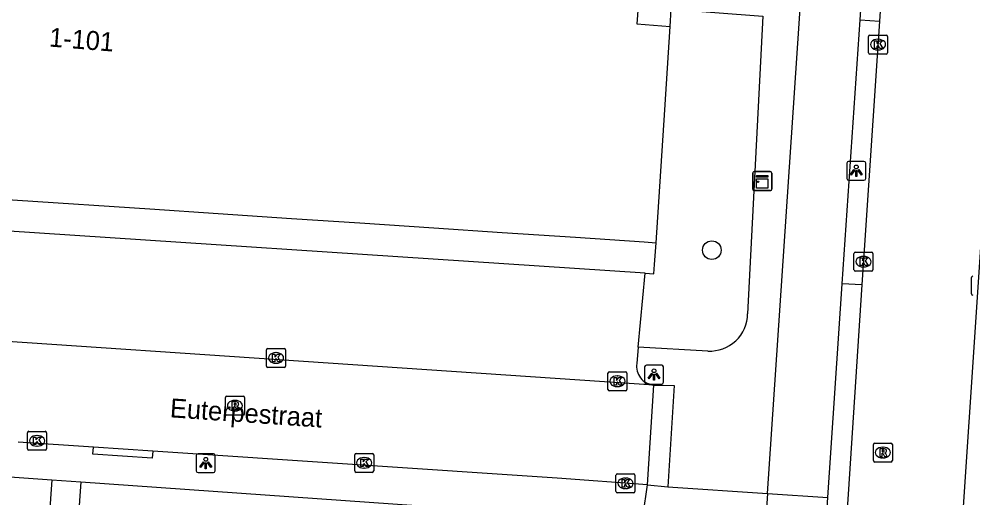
# Model space of a CAD drawing. Extents: x 161848 to 162726, y 385382 to 386521.
# Drawn here: x 162006.4 to 162056.7, y 386229.5 to 386254.8 of the extents above; entities that cross this region are included whole.
import ezdxf

# ---------------------------------------------------------------- set-up
doc = ezdxf.new("R2010")
doc.units = 0
for name, color, linetype in [('IMGEO_Boom', 7, 'Continuous'), ('IMGEO_Fietspad_gesloten', 7, 'Continuous'), ('IMGEO_Kast', 7, 'Continuous'), ('IMGEO_Kolk', 7, 'Continuous'), ('IMGEO_Lichtpunt', 7, 'Continuous'), ('IMGEO_Openbare_ruimte_label', 7, 'Continuous'), ('IMGEO_Pand', 7, 'Continuous'), ('IMGEO_Pand_nummerreeks', 7, 'Continuous'), ('IMGEO_Parkeervlak_open', 7, 'Continuous'), ('IMGEO_Rijbaan_lokaal_open', 7, 'Continuous'), ('IMGEO_Rioolput', 7, 'Continuous'), ('IMGEO_Voetpad_open', 7, 'Continuous')]:
    doc.layers.add(name, color=color, linetype=linetype)

msp = doc.modelspace()

# ---------------------------------------------------------------- linework, layer by layer
at = {"layer": 'IMGEO_Boom'}
msp.add_circle((162042.92, 386242.608), 0.489, dxfattribs=at)
at = {"layer": 'IMGEO_Fietspad_gesloten'}
for points in [[(162045.852, 386229.774), (162054.002, 386350.846)], [(162050.732, 386254.748), (162051.885, 386271.703)], [(162049.789, 386240.833), (162050.732, 386254.748)], [(162049.041, 386229.563), (162049.789, 386240.833)], [(162045.852, 386229.774), (162045.484, 386224.31), (162045.283, 386224.324)], [(162045.852, 386229.774), (162049.041, 386229.563)], [(162048.664, 386223.883), (162049.041, 386229.563)]]:
    msp.add_lwpolyline(points, dxfattribs=at)
at = {"layer": 'IMGEO_Kast'}
for p, q in [((162045.156, 386246.749), (162045.997, 386246.749)), ((162045.997, 386246.749), (162045.156, 386246.749)), ((162045.081, 386245.824), (162045.081, 386246.665)), ((162045.081, 386246.665), (162045.081, 386245.824)), ((162046.081, 386246.674), (162046.081, 386245.833)), ((162046.081, 386245.833), (162046.081, 386246.674)), ((162046.006, 386245.749), (162045.165, 386245.749)), ((162045.165, 386245.749), (162046.006, 386245.749))]:
    msp.add_line(p, q, dxfattribs=at)
for points in [[(162045.276, 386246.539), (162045.876, 386246.539), (162045.876, 386246.454), (162045.276, 386246.454), (162045.276, 386246.539)], [(162045.276, 386246.364), (162045.876, 386246.364), (162045.876, 386245.875), (162045.276, 386245.875), (162045.276, 386246.364)]]:
    msp.add_lwpolyline(points, dxfattribs=at)
msp.add_circle((162045.36, 386246.213), 0.0377, dxfattribs=at)
for centre, start, end in [((162045.159, 386246.671), 92.4484, 184.2845), ((162045.159, 386246.671), 92.4484, 184.2845), ((162046.003, 386246.671), 2.4484, 94.2845), ((162046.003, 386246.671), 2.4484, 94.2845), ((162045.159, 386245.827), 182.4484, 274.2845), ((162045.159, 386245.827), 182.4484, 274.2845), ((162046.003, 386245.827), 272.4484, 4.2845), ((162046.003, 386245.827), 272.4484, 4.2845)]:
    msp.add_arc(centre, 0.0779, start, end, dxfattribs=at)
at = {"layer": 'IMGEO_Kolk'}
for p, q in [((162051.182, 386253.022), (162051.182, 386253.874)), ((162051.257, 386253.948), (162052.109, 386253.948)), ((162052.183, 386253.874), (162052.183, 386253.022)), ((162051.67, 386253.728), (162051.695, 386253.728)), ((162052.109, 386252.948), (162051.257, 386252.948)), ((162051.693, 386253.168), (162051.668, 386253.168)), ((162050.415, 386241.574), (162050.415, 386242.426)), ((162050.49, 386242.5), (162051.342, 386242.5)), ((162050.903, 386242.28), (162050.928, 386242.28)), ((162051.416, 386242.426), (162051.416, 386241.574)), ((162050.926, 386241.72), (162050.901, 386241.72)), ((162051.342, 386241.5), (162050.49, 386241.5)), ((162056.61, 386240.305), (162056.61, 386241.157)), ((162019.444, 386236.497), (162019.444, 386237.349)), ((162019.519, 386237.423), (162020.371, 386237.423)), ((162019.932, 386237.203), (162019.957, 386237.203)), ((162020.445, 386237.349), (162020.445, 386236.497)), ((162020.371, 386236.423), (162019.519, 386236.423)), ((162019.955, 386236.643), (162019.93, 386236.643)), ((162037.519, 386236.193), (162038.371, 386236.193)), ((162037.444, 386235.267), (162037.444, 386236.119)), ((162037.932, 386235.973), (162037.957, 386235.973)), ((162038.445, 386236.119), (162038.445, 386235.267)), ((162038.371, 386235.193), (162037.519, 386235.193)), ((162037.955, 386235.413), (162037.93, 386235.413)), ((162006.846, 386232.127), (162006.846, 386232.979)), ((162006.921, 386233.053), (162007.773, 386233.053)), ((162007.334, 386232.833), (162007.359, 386232.833)), ((162007.847, 386232.979), (162007.847, 386232.127)), ((162007.357, 386232.273), (162007.332, 386232.273)), ((162007.773, 386232.053), (162006.921, 386232.053)), ((162024.092, 386230.964), (162024.092, 386231.816)), ((162024.167, 386231.89), (162025.019, 386231.89)), ((162024.58, 386231.67), (162024.605, 386231.67)), ((162025.093, 386231.816), (162025.093, 386230.964)), ((162025.019, 386230.89), (162024.167, 386230.89)), ((162024.603, 386231.11), (162024.578, 386231.11)), ((162037.868, 386229.884), (162037.868, 386230.736)), ((162037.943, 386230.81), (162038.795, 386230.81)), ((162038.869, 386230.736), (162038.869, 386229.884)), ((162038.356, 386230.59), (162038.381, 386230.59)), ((162038.795, 386229.81), (162037.943, 386229.81)), ((162038.379, 386230.03), (162038.354, 386230.03))]:
    msp.add_line(p, q, dxfattribs=at)
for points in [[(162051.182, 386253.022), (162051.182, 386253.874)], [(162051.257, 386253.948), (162052.109, 386253.948)], [(162052.183, 386253.874), (162052.183, 386253.022)], [(162051.503, 386253.648), (162051.626, 386253.648), (162051.626, 386253.497), (162051.756, 386253.648), (162051.92, 386253.648), (162051.774, 386253.497), (162051.927, 386253.248), (162051.775, 386253.248), (162051.69, 386253.412), (162051.626, 386253.345), (162051.626, 386253.248), (162051.503, 386253.248), (162051.503, 386253.648)], [(162052.109, 386252.948), (162051.257, 386252.948)], [(162050.415, 386241.574), (162050.415, 386242.426)], [(162050.49, 386242.5), (162051.342, 386242.5)], [(162051.416, 386242.426), (162051.416, 386241.574)], [(162050.736, 386242.2), (162050.859, 386242.2), (162050.859, 386242.049), (162050.989, 386242.2), (162051.153, 386242.2), (162051.007, 386242.049), (162051.16, 386241.8), (162051.008, 386241.8), (162050.923, 386241.964), (162050.859, 386241.897), (162050.859, 386241.8), (162050.736, 386241.8), (162050.736, 386242.2)], [(162051.342, 386241.5), (162050.49, 386241.5)], [(162056.61, 386240.305), (162056.61, 386241.157)], [(162019.444, 386236.497), (162019.444, 386237.349)], [(162019.519, 386237.423), (162020.371, 386237.423)], [(162020.445, 386237.349), (162020.445, 386236.497)], [(162019.765, 386237.123), (162019.888, 386237.123), (162019.888, 386236.972), (162020.018, 386237.123), (162020.182, 386237.123), (162020.036, 386236.972), (162020.189, 386236.723), (162020.037, 386236.723), (162019.952, 386236.887), (162019.888, 386236.82), (162019.888, 386236.723), (162019.765, 386236.723), (162019.765, 386237.123)], [(162020.371, 386236.423), (162019.519, 386236.423)], [(162037.519, 386236.193), (162038.371, 386236.193)], [(162037.444, 386235.267), (162037.444, 386236.119)], [(162037.765, 386235.893), (162037.888, 386235.893), (162037.888, 386235.742), (162038.018, 386235.893), (162038.182, 386235.893), (162038.036, 386235.742), (162038.189, 386235.493), (162038.037, 386235.493), (162037.952, 386235.657), (162037.888, 386235.59), (162037.888, 386235.493), (162037.765, 386235.493), (162037.765, 386235.893)], [(162038.445, 386236.119), (162038.445, 386235.267)], [(162038.371, 386235.193), (162037.519, 386235.193)], [(162006.846, 386232.127), (162006.846, 386232.979)], [(162006.921, 386233.053), (162007.773, 386233.053)], [(162007.167, 386232.753), (162007.29, 386232.753), (162007.29, 386232.602), (162007.42, 386232.753), (162007.584, 386232.753), (162007.438, 386232.602), (162007.591, 386232.353), (162007.439, 386232.353), (162007.354, 386232.517), (162007.29, 386232.45), (162007.29, 386232.353), (162007.167, 386232.353), (162007.167, 386232.753)], [(162007.847, 386232.979), (162007.847, 386232.127)], [(162007.773, 386232.053), (162006.921, 386232.053)], [(162024.092, 386230.964), (162024.092, 386231.816)], [(162024.167, 386231.89), (162025.019, 386231.89)], [(162025.093, 386231.816), (162025.093, 386230.964)], [(162024.413, 386231.59), (162024.536, 386231.59), (162024.536, 386231.439), (162024.666, 386231.59), (162024.83, 386231.59), (162024.684, 386231.439), (162024.837, 386231.19), (162024.685, 386231.19), (162024.6, 386231.354), (162024.536, 386231.287), (162024.536, 386231.19), (162024.413, 386231.19), (162024.413, 386231.59)], [(162025.019, 386230.89), (162024.167, 386230.89)], [(162037.868, 386229.884), (162037.868, 386230.736)], [(162037.943, 386230.81), (162038.795, 386230.81)], [(162038.869, 386230.736), (162038.869, 386229.884)], [(162038.189, 386230.51), (162038.312, 386230.51), (162038.312, 386230.359), (162038.442, 386230.51), (162038.606, 386230.51), (162038.46, 386230.359), (162038.613, 386230.11), (162038.461, 386230.11), (162038.376, 386230.274), (162038.312, 386230.207), (162038.312, 386230.11), (162038.189, 386230.11), (162038.189, 386230.51)], [(162038.795, 386229.81), (162037.943, 386229.81)]]:
    msp.add_lwpolyline(points, dxfattribs=at)
for centre, start, end in [((162051.259, 386253.872), 91.552, 178.448), ((162051.259, 386253.872), 91.552, 178.448), ((162052.107, 386253.872), 1.552, 88.448), ((162052.107, 386253.872), 1.552, 88.448), ((162051.259, 386253.024), 181.552, 268.448), ((162051.259, 386253.024), 181.552, 268.448), ((162052.107, 386253.024), 271.552, 358.448), ((162052.107, 386253.024), 271.552, 358.448), ((162050.492, 386242.424), 91.552, 178.448), ((162050.492, 386242.424), 91.552, 178.448), ((162051.34, 386242.424), 1.552, 88.448), ((162051.34, 386242.424), 1.552, 88.448), ((162050.492, 386241.576), 181.552, 268.448), ((162050.492, 386241.576), 181.552, 268.448), ((162051.34, 386241.576), 271.552, 358.448), ((162051.34, 386241.576), 271.552, 358.448), ((162056.687, 386241.155), 91.552, 178.448), ((162056.687, 386241.155), 91.552, 178.448), ((162056.687, 386240.307), 181.552, 268.448), ((162056.687, 386240.307), 181.552, 268.448), ((162019.521, 386237.347), 91.552, 178.448), ((162019.521, 386237.347), 91.552, 178.448), ((162020.369, 386237.347), 1.552, 88.448), ((162020.369, 386237.347), 1.552, 88.448), ((162019.521, 386236.499), 181.552, 268.448), ((162019.521, 386236.499), 181.552, 268.448), ((162020.369, 386236.499), 271.552, 358.448), ((162020.369, 386236.499), 271.552, 358.448), ((162037.521, 386236.117), 91.552, 178.448), ((162037.521, 386236.117), 91.552, 178.448), ((162038.369, 386236.117), 1.552, 88.448), ((162038.369, 386236.117), 1.552, 88.448), ((162037.521, 386235.269), 181.552, 268.448), ((162037.521, 386235.269), 181.552, 268.448), ((162038.369, 386235.269), 271.552, 358.448), ((162038.369, 386235.269), 271.552, 358.448), ((162006.923, 386232.977), 91.552, 178.448), ((162006.923, 386232.977), 91.552, 178.448), ((162007.771, 386232.977), 1.552, 88.448), ((162007.771, 386232.977), 1.552, 88.448), ((162006.923, 386232.129), 181.552, 268.448), ((162006.923, 386232.129), 181.552, 268.448), ((162007.771, 386232.129), 271.552, 358.448), ((162007.771, 386232.129), 271.552, 358.448), ((162024.169, 386231.814), 91.552, 178.448), ((162024.169, 386231.814), 91.552, 178.448), ((162025.017, 386231.814), 1.552, 88.448), ((162025.017, 386231.814), 1.552, 88.448), ((162024.169, 386230.966), 181.552, 268.448), ((162024.169, 386230.966), 181.552, 268.448), ((162025.017, 386230.966), 271.552, 358.448), ((162025.017, 386230.966), 271.552, 358.448), ((162037.945, 386230.734), 91.552, 178.448), ((162037.945, 386230.734), 91.552, 178.448), ((162038.793, 386230.734), 1.552, 88.448), ((162038.793, 386230.734), 1.552, 88.448), ((162037.945, 386229.886), 181.552, 268.448), ((162037.945, 386229.886), 181.552, 268.448), ((162038.793, 386229.886), 271.552, 358.448), ((162038.793, 386229.886), 271.552, 358.448)]:
    msp.add_arc(centre, 0.0765, start, end, dxfattribs=at)
for centre, major_axis, ratio, start_param, end_param in [((162051.669, 386253.448), (-0.387, 0.002), 0.722429, 4.712389, 7.853982), ((162051.694, 386253.448), (-0.39, 0.002), 0.717154, 1.570796, 4.712389), ((162050.902, 386242), (-0.387, 0.002), 0.722429, 4.712389, 7.853982), ((162050.927, 386242), (-0.39, 0.002), 0.717154, 1.570796, 4.712389), ((162019.931, 386236.923), (-0.387, 0.002), 0.722429, 4.712389, 7.853982), ((162019.956, 386236.923), (-0.39, 0.002), 0.717154, 1.570796, 4.712389), ((162037.931, 386235.693), (-0.387, 0.002), 0.722429, 4.712389, 7.853982), ((162037.956, 386235.693), (-0.39, 0.002), 0.717154, 1.570796, 4.712389), ((162007.333, 386232.553), (-0.387, 0.002), 0.722429, 4.712389, 7.853982), ((162007.358, 386232.553), (-0.39, 0.002), 0.717154, 1.570796, 4.712389), ((162024.579, 386231.39), (-0.387, 0.002), 0.722429, 4.712389, 7.853982), ((162024.604, 386231.39), (-0.39, 0.002), 0.717154, 1.570796, 4.712389), ((162038.355, 386230.31), (-0.387, 0.002), 0.722429, 4.712389, 7.853982), ((162038.38, 386230.31), (-0.39, 0.002), 0.717154, 1.570796, 4.712389)]:
    msp.add_ellipse(centre, major_axis=major_axis, ratio=ratio, start_param=start_param, end_param=end_param, dxfattribs=at)
at = {"layer": 'IMGEO_Lichtpunt'}
for p, q in [((162050.941, 386247.291), (162050.133, 386247.291)), ((162050.941, 386247.291), (162050.133, 386247.291)), ((162050.039, 386247.196), (162050.039, 386246.389)), ((162050.039, 386247.196), (162050.039, 386246.389)), ((162051.035, 386246.389), (162051.035, 386247.196)), ((162051.035, 386246.389), (162051.035, 386247.196)), ((162050.133, 386246.295), (162050.941, 386246.295)), ((162050.133, 386246.295), (162050.941, 386246.295)), ((162039.375, 386236.449), (162039.375, 386235.642)), ((162039.375, 386236.449), (162039.375, 386235.642)), ((162040.277, 386236.544), (162039.469, 386236.544)), ((162040.277, 386236.544), (162039.469, 386236.544)), ((162040.371, 386235.642), (162040.371, 386236.449)), ((162040.371, 386235.642), (162040.371, 386236.449)), ((162039.469, 386235.548), (162040.277, 386235.548)), ((162039.469, 386235.548), (162040.277, 386235.548)), ((162015.741, 386231.779), (162015.741, 386230.972)), ((162015.741, 386231.779), (162015.741, 386230.972)), ((162016.643, 386231.874), (162015.835, 386231.874)), ((162016.643, 386231.874), (162015.835, 386231.874)), ((162016.737, 386230.972), (162016.737, 386231.779)), ((162016.737, 386230.972), (162016.737, 386231.779)), ((162015.835, 386230.878), (162016.643, 386230.878)), ((162015.835, 386230.878), (162016.643, 386230.878))]:
    msp.add_line(p, q, dxfattribs=at)
for points in [[(162050.413, 386246.86), (162050.452, 386246.832), (162050.264, 386246.57), (162050.226, 386246.597), (162050.413, 386246.86)], [(162050.515, 386246.812), (162050.562, 386246.812), (162050.562, 386246.49), (162050.515, 386246.49), (162050.515, 386246.812)], [(162050.625, 386246.832), (162050.663, 386246.859), (162050.85, 386246.597), (162050.811, 386246.569), (162050.625, 386246.832)], [(162039.749, 386236.113), (162039.788, 386236.085), (162039.6, 386235.823), (162039.562, 386235.85), (162039.749, 386236.113)], [(162039.851, 386236.065), (162039.898, 386236.065), (162039.898, 386235.743), (162039.851, 386235.743), (162039.851, 386236.065)], [(162039.961, 386236.085), (162039.999, 386236.112), (162040.186, 386235.85), (162040.147, 386235.822), (162039.961, 386236.085)], [(162016.115, 386231.443), (162016.154, 386231.415), (162015.966, 386231.153), (162015.928, 386231.18), (162016.115, 386231.443)], [(162016.217, 386231.395), (162016.264, 386231.395), (162016.264, 386231.073), (162016.217, 386231.073), (162016.217, 386231.395)], [(162016.327, 386231.415), (162016.365, 386231.442), (162016.552, 386231.18), (162016.513, 386231.152), (162016.327, 386231.415)]]:
    msp.add_lwpolyline(points, dxfattribs=at)
for centre in [(162050.538, 386246.994), (162039.874, 386236.247), (162016.24, 386231.577)]:
    msp.add_circle(centre, 0.0994, dxfattribs=at)
for centre, start, end in [((162050.133, 386247.196), 90, 180), ((162050.133, 386247.196), 90, 180), ((162050.941, 386247.196), 0, 90), ((162050.941, 386247.196), 0, 90), ((162050.133, 386246.389), 180, 270), ((162050.133, 386246.389), 180, 270), ((162050.941, 386246.389), 270, 0), ((162050.941, 386246.389), 270, 360), ((162039.469, 386236.449), 90, 180), ((162039.469, 386236.449), 90, 180), ((162040.277, 386236.449), 0, 90), ((162040.277, 386236.449), 0, 90), ((162039.469, 386235.642), 180, 270), ((162039.469, 386235.642), 180, 270), ((162040.277, 386235.642), 270, 0), ((162040.277, 386235.642), 270, 360), ((162015.835, 386231.779), 90, 180), ((162015.835, 386231.779), 90, 180), ((162016.643, 386231.779), 0, 90), ((162016.643, 386231.779), 0, 90), ((162015.835, 386230.972), 180, 270), ((162015.835, 386230.972), 180, 270), ((162016.643, 386230.972), 270, 0), ((162016.643, 386230.972), 270, 360)]:
    msp.add_arc(centre, 0.0946, start, end, dxfattribs=at)
at = {"layer": 'IMGEO_Pand'}
for points in [[(162039.146, 386256.906), (162038.972, 386254.535), (162040.723, 386254.405)], [(162039.979, 386243.001), (162040.436, 386250), (162040.723, 386254.405)], [(161987.083, 386246.527), (161987.715, 386246.485), (161991.311, 386246.245), (161995.196, 386245.986), (161998.82, 386245.745), (162000, 386245.666), (162002.686, 386245.487), (162006.308, 386245.246), (162013.291, 386244.78), (162016.903, 386244.539), (162020.756, 386244.282), (162024.364, 386244.042), (162028.262, 386243.782), (162031.864, 386243.542), (162035.728, 386243.284), (162039.348, 386243.043), (162039.979, 386243.001)]]:
    msp.add_lwpolyline(points, dxfattribs=at)
at = {"layer": 'IMGEO_Parkeervlak_open'}
msp.add_lwpolyline([(162039.042, 386237.5), (162039.411, 386241.389)], dxfattribs=at)
at = {"layer": 'IMGEO_Rijbaan_lokaal_open'}
for points in [[(162053.989, 386196.163), (162059.693, 386281.473)], [(162052.908, 386271.635), (162051.766, 386254.681)], [(162051.766, 386254.681), (162050.834, 386240.782)], [(162050.834, 386240.782), (162049.721, 386223.815)], [(162039.862, 386235.494), (161985.74, 386239.152)], [(162039.532, 386230.224), (162039.862, 386235.494)], [(162010.317, 386232.219), (162006.347, 386232.487)], [(162013.449, 386232.008), (162010.317, 386232.219)], [(162039.532, 386230.224), (162034.76, 386230.576), (162013.449, 386232.008)]]:
    msp.add_lwpolyline(points, dxfattribs=at)
at = {"layer": 'IMGEO_Rioolput'}
for p, q in [((162017.279, 386233.982), (162017.279, 386234.834)), ((162017.354, 386234.908), (162018.206, 386234.908)), ((162017.767, 386234.688), (162017.792, 386234.688)), ((162018.28, 386234.834), (162018.28, 386233.982)), ((162018.206, 386233.908), (162017.354, 386233.908)), ((162017.79, 386234.128), (162017.765, 386234.128)), ((162051.437, 386231.507), (162051.437, 386232.359)), ((162051.512, 386232.433), (162052.364, 386232.433)), ((162051.925, 386232.213), (162051.95, 386232.213)), ((162052.438, 386232.359), (162052.438, 386231.507)), ((162052.364, 386231.433), (162051.512, 386231.433)), ((162051.948, 386231.653), (162051.923, 386231.653))]:
    msp.add_line(p, q, dxfattribs=at)
for points in [[(162017.279, 386233.982), (162017.279, 386234.834)], [(162017.354, 386234.908), (162018.206, 386234.908)], [(162018.28, 386234.834), (162018.28, 386233.982)], [(162017.868, 386234.606), (162017.616, 386234.608), (162017.616, 386234.208)], [(162017.616, 386234.208), (162017.74, 386234.208), (162017.74, 386234.37), (162017.751, 386234.37)], [(162017.794, 386234.527), (162017.74, 386234.527), (162017.74, 386234.446)], [(162017.74, 386234.446), (162017.792, 386234.446)], [(162017.798, 386234.341), (162017.869, 386234.208), (162018.009, 386234.208), (162017.944, 386234.334)], [(162018.206, 386233.908), (162017.354, 386233.908)], [(162051.437, 386231.507), (162051.437, 386232.359)], [(162051.512, 386232.433), (162052.364, 386232.433)], [(162052.438, 386232.359), (162052.438, 386231.507)], [(162052.026, 386232.131), (162051.774, 386232.133), (162051.774, 386231.733)], [(162051.774, 386231.733), (162051.898, 386231.733), (162051.898, 386231.895), (162051.909, 386231.895)], [(162051.952, 386232.052), (162051.898, 386232.052), (162051.898, 386231.971)], [(162051.898, 386231.971), (162051.95, 386231.971)], [(162051.956, 386231.866), (162052.027, 386231.733), (162052.167, 386231.733), (162052.102, 386231.859)], [(162052.364, 386231.433), (162051.512, 386231.433)]]:
    msp.add_lwpolyline(points, dxfattribs=at)
for centre, radius, start, end in [((162017.356, 386234.832), 0.0765, 91.552, 178.448), ((162017.356, 386234.832), 0.0765, 91.552, 178.448), ((162018.204, 386234.832), 0.0765, 1.552, 88.448), ((162018.204, 386234.832), 0.0765, 1.552, 88.448), ((162017.75, 386234.317), 0.0533, 26.0293, 88.6989), ((162017.776, 386234.635), 0.19, 274.7715, 282.9687), ((162017.8, 386234.431), 0.0964, 77.0061, 93.1865), ((162017.814, 386234.488), 0.0378, 276.6634, 79.6772), ((162017.867, 386234.496), 0.109, 350.3612, 89.416), ((162017.865, 386234.496), 0.112, 277.5842, 350.9817), ((162017.849, 386234.281), 0.108, 29.5134, 73.7905), ((162017.356, 386233.984), 0.0765, 181.552, 268.448), ((162017.356, 386233.984), 0.0765, 181.552, 268.448), ((162018.204, 386233.984), 0.0765, 271.552, 358.448), ((162018.204, 386233.984), 0.0765, 271.552, 358.448), ((162051.514, 386232.357), 0.0765, 91.552, 178.448), ((162051.514, 386232.357), 0.0765, 91.552, 178.448), ((162052.362, 386232.357), 0.0765, 1.552, 88.448), ((162052.362, 386232.357), 0.0765, 1.552, 88.448), ((162051.908, 386231.842), 0.0533, 26.0293, 88.6989), ((162051.934, 386232.16), 0.19, 274.7715, 282.9687), ((162051.958, 386231.956), 0.0964, 77.0061, 93.1865), ((162051.972, 386232.013), 0.0378, 276.6634, 79.6772), ((162052.025, 386232.021), 0.109, 350.3612, 89.416), ((162052.023, 386232.021), 0.112, 277.5842, 350.9817), ((162052.007, 386231.806), 0.108, 29.5134, 73.7905), ((162051.514, 386231.509), 0.0765, 181.552, 268.448), ((162051.514, 386231.509), 0.0765, 181.552, 268.448), ((162052.362, 386231.509), 0.0765, 271.552, 358.448), ((162052.362, 386231.509), 0.0765, 271.552, 358.448)]:
    msp.add_arc(centre, radius, start, end, dxfattribs=at)
for centre, major_axis, ratio, start_param, end_param in [((162017.766, 386234.408), (-0.387, 0.002), 0.722429, 4.712389, 7.853982), ((162017.791, 386234.408), (-0.39, 0.002), 0.717154, 1.570796, 4.712389), ((162051.924, 386231.933), (-0.387, 0.002), 0.722429, 4.712389, 7.853982), ((162051.949, 386231.933), (-0.39, 0.002), 0.717154, 1.570796, 4.712389)]:
    msp.add_ellipse(centre, major_axis=major_axis, ratio=ratio, start_param=start_param, end_param=end_param, dxfattribs=at)
at = {"layer": 'IMGEO_Voetpad_open'}
for points in [[(162040.723, 386254.405), (162040.783, 386255.31), (162045.605, 386254.95), (162044.807, 386239.254)], [(162050.732, 386254.748), (162051.766, 386254.681)], [(162039.411, 386241.389), (162000, 386244.004), (161987.122, 386244.859), (161986.798, 386240.071)], [(162039.411, 386241.389), (162039.867, 386241.359), (162039.9, 386241.844), (162039.979, 386243.001)], [(162050.834, 386240.782), (162049.789, 386240.833)], [(162039.042, 386237.5), (162038.96, 386236.636)], [(162042.718, 386237.288), (162039.042, 386237.5)], [(162039.862, 386235.494), (162040.943, 386235.464), (162040.596, 386230.128)], [(162013.449, 386232.008), (162013.422, 386231.64), (162010.29, 386231.851), (162010.317, 386232.219)], [(161985.738, 386232.03), (162000, 386231.068), (162008.121, 386230.496)], [(162008.121, 386230.496), (162007.734, 386224.992)], [(162008.121, 386230.496), (162009.65, 386230.388)], [(162009.65, 386230.388), (162009.262, 386224.874)], [(162009.65, 386230.388), (162031.839, 386228.827), (162035.907, 386228.559)], [(162038.844, 386225.482), (162039.532, 386230.224)], [(162039.532, 386230.224), (162040.596, 386230.128)], [(162040.596, 386230.128), (162045.852, 386229.774)]]:
    msp.add_lwpolyline(points, dxfattribs=at)
for centre, radius, start, end in [((162042.808, 386239.285), 1.999, 267.4115, 359.1137), ((162039.955, 386236.494), 1.005, 171.8997, 264.7066)]:
    msp.add_arc(centre, radius, start, end, dxfattribs=at)

# ---------------------------------------------------------------- texts
at = {"layer": 'IMGEO_Openbare_ruimte_label'}
msp.add_text('Euterpestraat', height=1, rotation=356.1021, dxfattribs=at).set_placement((162014.332, 386233.796))
at = {"layer": 'IMGEO_Pand_nummerreeks'}
msp.add_text('1-101', height=1, rotation=355.4436, dxfattribs=at).set_placement((162007.954, 386253.349))

doc.saveas('drawing.dxf')
